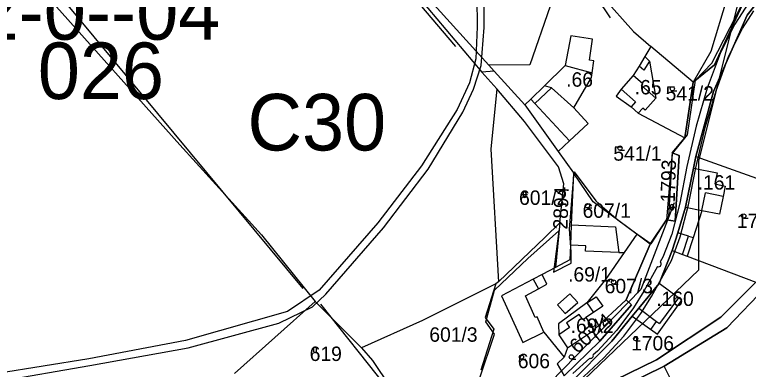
# Model space of a CAD drawing. Extents: x -564810 to -550519, y -1045831 to -1034011.
# Drawn here: x -554012.6 to -553752.9, y -1037521.2 to -1037395.7 of the extents above; entities that cross this region are included whole.
import ezdxf

# ---------------------------------------------------------------- set-up
doc = ezdxf.new("R2010")
doc.units = 0
for name, color, linetype in [('Interakční prvky', 7, 'Continuous'), ('KN stav', 7, 'Continuous'), ('Obvod KPU', 7, 'Continuous'), ('označ pol cest', 7, 'Continuous'), ('Parcelní čísla', 7, 'Continuous'), ('Polní cesty stavající', 7, 'Continuous'), ('STG', 7, 'Continuous'), ('Vedení VN', 7, 'Continuous'), ('Vrstva 16', 7, 'Continuous'), ('Vrstva 22', 7, 'Continuous'), ('Vrstva 39', 7, 'Continuous'), ('Vrstva 4', 7, 'Continuous'), ('zamokř ploch', 7, 'Continuous')]:
    doc.layers.add(name, color=color, linetype=linetype)

msp = doc.modelspace()

# ---------------------------------------------------------------- linework, layer by layer
at = {"layer": 'Interakční prvky'}
for p, q in [((-553978.95, -1037263.11), (-553856.54, -1037406.98)), ((-553825.04, -1037361.8), (-553801.87, -1037396.87)), ((-554003.32, -1037380.82), (-553910.62, -1037492.58)), ((-553904.33, -1037498.1), (-553879.94, -1037528.78))]:
    msp.add_line(p, q, dxfattribs=at)
at = {"layer": 'KN stav'}
for p, q in [((-554029.44, -1037357.48), (-553954.08, -1037441.74)), ((-553754.21, -1037369.23), (-553766.25, -1037408.71)), ((-553875.02, -1037383.13), (-553847.22, -1037416.03)), ((-553869.88, -1037385.76), (-553844.76, -1037413.56)), ((-553745.9, -1037386.34), (-553753.34, -1037395.88)), ((-553753.34, -1037395.88), (-553745.9, -1037386.34)), ((-553804.74, -1037389.11), (-553793.53, -1037401.72)), ((-553823.05, -1037392.68), (-553830.24, -1037413.41)), ((-553764.93, -1037413.49), (-553755.17, -1037392.4)), ((-553755.17, -1037392.4), (-553764.93, -1037413.49)), ((-553753.34, -1037395.88), (-553765.25, -1037422.91)), ((-553765.25, -1037422.91), (-553753.34, -1037395.88)), ((-553815.78, -1037403.17), (-553817.76, -1037413.69)), ((-553808.04, -1037404.33), (-553815.78, -1037403.17)), ((-553793.53, -1037401.72), (-553787.42, -1037406.98)), ((-553809.16, -1037411.8), (-553808.04, -1037404.33)), ((-553787.42, -1037406.98), (-553789.54, -1037410.48)), ((-553772.5, -1037419.65), (-553787.42, -1037406.98)), ((-553766.25, -1037408.71), (-553772.5, -1037419.65)), ((-553807.6, -1037412.03), (-553809.16, -1037411.8)), ((-553808.23, -1037416.26), (-553807.6, -1037412.03)), ((-553789.54, -1037410.48), (-553791.62, -1037413.89)), ((-553789.54, -1037410.48), (-553787.94, -1037412.16)), ((-553830.24, -1037413.41), (-553844.76, -1037413.56)), ((-553844.76, -1037413.56), (-553842.84, -1037415.74)), ((-553817.76, -1037413.69), (-553825.09, -1037420.87)), ((-553791.62, -1037413.89), (-553793.65, -1037417.24)), ((-553787.94, -1037412.16), (-553785.72, -1037425.25)), ((-553772.5, -1037419.65), (-553764.93, -1037413.49)), ((-553764.93, -1037413.49), (-553772.5, -1037419.65)), ((-553842.84, -1037415.74), (-553847.22, -1037416.03)), ((-553847.22, -1037416.03), (-553841.88, -1037421.93)), ((-553842.84, -1037415.74), (-553832.02, -1037427.65)), ((-553808.49, -1037417.98), (-553808.23, -1037416.26)), ((-553814.73, -1037428.68), (-553808.49, -1037417.98)), ((-553793.65, -1037417.24), (-553797.94, -1037422.08)), ((-553775.36, -1037439.25), (-553772.5, -1037419.65)), ((-553772.5, -1037419.65), (-553775.36, -1037439.25)), ((-553841.88, -1037421.93), (-553844.05, -1037443.35)), ((-553832.09, -1037433.48), (-553841.88, -1037421.93)), ((-553825.09, -1037420.87), (-553829.9, -1037425.58)), ((-553797.94, -1037422.08), (-553799.71, -1037424.52)), ((-553799.71, -1037424.52), (-553794.4, -1037428.37)), ((-553765.25, -1037422.91), (-553771.5, -1037445.85)), ((-553771.5, -1037445.85), (-553765.25, -1037422.91)), ((-553829.9, -1037425.58), (-553832.02, -1037427.65)), ((-553785.72, -1037425.25), (-553789.46, -1037429.47)), ((-553832.02, -1037427.65), (-553820.21, -1037444.13)), ((-553809.56, -1037434.28), (-553814.73, -1037428.68)), ((-553794.4, -1037428.37), (-553791.9, -1037430.58)), ((-553790.27, -1037428.74), (-553791.9, -1037430.58)), ((-553789.46, -1037429.47), (-553790.27, -1037428.74)), ((-553791.9, -1037430.58), (-553775.36, -1037439.25)), ((-553820.15, -1037449.54), (-553832.09, -1037433.48)), ((-553816.19, -1037440.41), (-553809.56, -1037434.28)), ((-553820.21, -1037444.13), (-553816.19, -1037440.41)), ((-553779.89, -1037444.61), (-553775.36, -1037439.25)), ((-553775.36, -1037439.25), (-553779.89, -1037444.61)), ((-553954.08, -1037441.74), (-553925.17, -1037473.66)), ((-553844.05, -1037443.35), (-553841.29, -1037490.21)), ((-553820.21, -1037444.13), (-553814.8, -1037451.67)), ((-553779.89, -1037444.61), (-553781.95, -1037468.31)), ((-553777.42, -1037445.6), (-553779.89, -1037444.61)), ((-553779.89, -1037444.61), (-553777.42, -1037445.6)), ((-553778.82, -1037468.72), (-553777.42, -1037445.6)), ((-553777.42, -1037445.6), (-553778.82, -1037468.72)), ((-553771.5, -1037445.85), (-553772.35, -1037449.97)), ((-553772.35, -1037449.97), (-553771.5, -1037445.85)), ((-553771.5, -1037445.85), (-553737.01, -1037458.24)), ((-553818.25, -1037455.56), (-553820.15, -1037449.54)), ((-553772.35, -1037449.97), (-553775.22, -1037463.86)), ((-553775.22, -1037463.86), (-553772.35, -1037449.97)), ((-553772.35, -1037449.97), (-553764, -1037451.7)), ((-553814.8, -1037451.67), (-553815.58, -1037470.09)), ((-553807.82, -1037461.96), (-553814.8, -1037451.67)), ((-553764, -1037451.7), (-553764.81, -1037455.62)), ((-553819.6, -1037469.38), (-553818.25, -1037455.56)), ((-553764.81, -1037455.62), (-553761.1, -1037456.39)), ((-553761.1, -1037456.39), (-553761.85, -1037460.04)), ((-553761.85, -1037460.04), (-553763.16, -1037466.35)), ((-553792.4, -1037473.41), (-553807.82, -1037461.96)), ((-553775.22, -1037463.86), (-553777.88, -1037472.87)), ((-553777.88, -1037472.87), (-553775.22, -1037463.86)), ((-553769.42, -1037465.06), (-553772.49, -1037474.61)), ((-553763.16, -1037466.35), (-553769.42, -1037465.06)), ((-553787.72, -1037476.88), (-553781.95, -1037468.31)), ((-553781.95, -1037468.31), (-553787.72, -1037476.88)), ((-553781.95, -1037468.31), (-553778.82, -1037468.72)), ((-553778.82, -1037468.72), (-553781.95, -1037468.31)), ((-553824.81, -1037474.49), (-553819.6, -1037469.38)), ((-553819.6, -1037469.38), (-553821.13, -1037485.11)), ((-553815.58, -1037470.09), (-553815.88, -1037477.26)), ((-553815.58, -1037470.09), (-553799.95, -1037470.75)), ((-553799.95, -1037470.75), (-553798.75, -1037479.83)), ((-553925.17, -1037473.66), (-553906.25, -1037497.18)), ((-553792.4, -1037473.41), (-553796.91, -1037479.91)), ((-553787.72, -1037476.88), (-553792.4, -1037473.41)), ((-553777.88, -1037472.87), (-553779.9, -1037479.13)), ((-553779.9, -1037479.13), (-553777.88, -1037472.87)), ((-553841.29, -1037490.21), (-553824.81, -1037474.49)), ((-553796.21, -1037496.66), (-553787.72, -1037476.88)), ((-553787.72, -1037476.88), (-553796.21, -1037496.66)), ((-553772.49, -1037474.61), (-553774.59, -1037481.14)), ((-553815.88, -1037477.26), (-553816.1, -1037482.46)), ((-553779.9, -1037479.13), (-553784.46, -1037490.79)), ((-553784.46, -1037490.79), (-553779.9, -1037479.13)), ((-553779.9, -1037479.13), (-553776.22, -1037480.52)), ((-553796.91, -1037479.91), (-553803.47, -1037489.38)), ((-553798.75, -1037479.83), (-553796.91, -1037479.91)), ((-553776.22, -1037480.52), (-553774.59, -1037481.14)), ((-553774.59, -1037481.14), (-553750.32, -1037490.34)), ((-553816.1, -1037482.46), (-553821.13, -1037485.11)), ((-553821.13, -1037485.11), (-553825.91, -1037487.63)), ((-553829.05, -1037489.29), (-553840.33, -1037495.24)), ((-553825.91, -1037487.63), (-553829.05, -1037489.29)), ((-553803.47, -1037489.38), (-553810.06, -1037497.64)), ((-553842.26, -1037490.96), (-553868.2, -1037503.86)), ((-553842.26, -1037490.96), (-553846.11, -1037502.86)), ((-553841.29, -1037490.21), (-553842.26, -1037490.96)), ((-553784.46, -1037490.79), (-553791.74, -1037499.55)), ((-553791.74, -1037499.55), (-553784.46, -1037490.79)), ((-553777.6, -1037495.9), (-553784.46, -1037490.79)), ((-553762.63, -1037502.71), (-553750.32, -1037490.34)), ((-553750.32, -1037490.34), (-553762.63, -1037502.71)), ((-553745.81, -1037491.06), (-553760.59, -1037506.54)), ((-553760.59, -1037506.54), (-553745.81, -1037491.06)), ((-553906.25, -1037497.18), (-553934.82, -1037522.63)), ((-553889.83, -1037513.53), (-553906.25, -1037497.18)), ((-553840.33, -1037495.24), (-553832.68, -1037511.64)), ((-553810.06, -1037497.64), (-553820.13, -1037505.05)), ((-553810.06, -1037497.64), (-553806.73, -1037495.49)), ((-553807.57, -1037507.2), (-553796.21, -1037496.66)), ((-553806.73, -1037495.49), (-553804.46, -1037498.85)), ((-553794.29, -1037498.37), (-553796.21, -1037496.66)), ((-553796.21, -1037496.66), (-553794.29, -1037498.37)), ((-553785.07, -1037508.77), (-553776.44, -1037496.77)), ((-553776.44, -1037496.77), (-553777.6, -1037495.9)), ((-553804.46, -1037498.85), (-553807.74, -1037501.05)), ((-553805.52, -1037511.21), (-553794.29, -1037498.37)), ((-553794.29, -1037498.37), (-553805.52, -1037511.21)), ((-553791.74, -1037499.55), (-553794.1, -1037502.39)), ((-553794.1, -1037502.39), (-553791.74, -1037499.55)), ((-553846.11, -1037502.86), (-553842.99, -1037506.98)), ((-553807.74, -1037501.05), (-553810.4, -1037502.85)), ((-553810.4, -1037502.85), (-553807.57, -1037507.2)), ((-553794.1, -1037502.39), (-553801.21, -1037511.17)), ((-553801.21, -1037511.17), (-553794.1, -1037502.39)), ((-553794.1, -1037502.39), (-553785.07, -1037508.77)), ((-553785.46, -1037517.79), (-553762.63, -1037502.71)), ((-553762.63, -1037502.71), (-553785.46, -1037517.79)), ((-553868.2, -1037503.86), (-553889.83, -1037513.53)), ((-553820.13, -1037505.05), (-553820.03, -1037508.93)), ((-553842.99, -1037506.98), (-553847.57, -1037521.52)), ((-553832.68, -1037511.64), (-553825.3, -1037508)), ((-553825.3, -1037508), (-553818.14, -1037516.88)), ((-553816.89, -1037513.59), (-553808.08, -1037507.68)), ((-553808.08, -1037507.68), (-553807.57, -1037507.2)), ((-553760.59, -1037506.54), (-553782.7, -1037520.08)), ((-553782.7, -1037520.08), (-553760.59, -1037506.54)), ((-553820.03, -1037508.93), (-553816.89, -1037513.59)), ((-553818.14, -1037523.51), (-553805.52, -1037511.21)), ((-553805.52, -1037511.21), (-553818.14, -1037523.51)), ((-553801.21, -1037511.17), (-553816.24, -1037526.28)), ((-553816.24, -1037526.28), (-553801.21, -1037511.17)), ((-553889.83, -1037513.53), (-553885.98, -1037518.08)), ((-553816.89, -1037513.59), (-553818.14, -1037516.88)), ((-553885.98, -1037518.08), (-553878.51, -1037529.06)), ((-553818.14, -1037516.88), (-553820.6, -1037519.23)), ((-553819.23, -1037534.24), (-553785.46, -1037517.79)), ((-553785.46, -1037517.79), (-553819.23, -1037534.24)), ((-553820.6, -1037519.23), (-553818.14, -1037523.51)), ((-553782.7, -1037520.08), (-553796.42, -1037526.77)), ((-553796.42, -1037526.77), (-553782.7, -1037520.08)), ((-553779.81, -1037525.97), (-553782.7, -1037520.08))]:
    msp.add_line(p, q, dxfattribs=at)
at = {"layer": 'Obvod KPU'}
for p, q in [((-553765.81, -1037412.88), (-553755.14, -1037391.96)), ((-553771.58, -1037418.93), (-553765.81, -1037412.88)), ((-553774.51, -1037438.18), (-553771.58, -1037418.93)), ((-553779.81, -1037444.85), (-553774.51, -1037438.18)), ((-553781.03, -1037467.16), (-553779.81, -1037444.85)), ((-553816.21, -1037471.56), (-553814.57, -1037451.29)), ((-553814.57, -1037451.29), (-553806.85, -1037461.62)), ((-553806.85, -1037461.62), (-553804.51, -1037463.65)), ((-553804.51, -1037463.65), (-553799.13, -1037468.33)), ((-553799.13, -1037468.33), (-553793.25, -1037472.71)), ((-553787.29, -1037476.76), (-553781.03, -1037467.16)), ((-553815.67, -1037479.58), (-553816.21, -1037471.56)), ((-553830.94, -1037481.95), (-553819.97, -1037472.15)), ((-553819.97, -1037472.15), (-553821.86, -1037486.76)), ((-553793.25, -1037472.71), (-553787.29, -1037476.76)), ((-553842.73, -1037493.23), (-553830.94, -1037481.95)), ((-553815.57, -1037483.62), (-553815.67, -1037479.58)), ((-553821.86, -1037486.76), (-553815.57, -1037483.62)), ((-553845.82, -1037504.43), (-553842.73, -1037493.23)), ((-553842.81, -1037508.77), (-553845.82, -1037504.43)), ((-553848.08, -1037524.5), (-553842.81, -1037508.77))]:
    msp.add_line(p, q, dxfattribs=at)
at = {"layer": 'Polní cesty stavající'}
for p, q in [((-553849.02, -1037378.47), (-553848.91, -1037400.03)), ((-553846.44, -1037400.21), (-553846.41, -1037378.41)), ((-553848.91, -1037400.03), (-553849.32, -1037411.39)), ((-553847.44, -1037413.67), (-553846.44, -1037400.21)), ((-553849.32, -1037411.39), (-553851.62, -1037419.8)), ((-553850.19, -1037422.11), (-553847.44, -1037413.67)), ((-553851.62, -1037419.8), (-553855.97, -1037429.24)), ((-553853.93, -1037430.23), (-553850.19, -1037422.11)), ((-553855.97, -1037429.24), (-553868.62, -1037449.25)), ((-553866.19, -1037450.39), (-553853.93, -1037430.23)), ((-553868.62, -1037449.25), (-553883.99, -1037469.4)), ((-553882.06, -1037471.1), (-553866.19, -1037450.39)), ((-553883.99, -1037469.4), (-553904.77, -1037493.24)), ((-553902.41, -1037494.64), (-553882.06, -1037471.1)), ((-553904.77, -1037493.24), (-553915.97, -1037500.72)), ((-553907.22, -1037499.08), (-553902.41, -1037494.64)), ((-553919.12, -1037504.84), (-553907.22, -1037499.08)), ((-553915.97, -1037500.72), (-553952.09, -1037510.98)), ((-553951.17, -1037513.59), (-553919.12, -1037504.84)), ((-553952.09, -1037510.98), (-553986.35, -1037517.53)), ((-553985.97, -1037519.86), (-553951.17, -1037513.59)), ((-553986.35, -1037517.53), (-554021.56, -1037523.12)), ((-554021.61, -1037526.01), (-553985.97, -1037519.86))]:
    msp.add_line(p, q, dxfattribs=at)
at = {"layer": 'STG'}
msp.add_lwpolyline([(-553755.9, -1037388.76), (-553770.59, -1037447.57), (-553770.59, -1037486.16), (-553811.01, -1037524.75), (-553882.66, -1037574.36), (-553954.3, -1037625.81), (-553980.02, -1037635), (-554031.46, -1037658.89), (-554167.41, -1037688.29), (-554299.68, -1037714.02), (-554404.39, -1037728.72), (-554477.88, -1037741.58), (-554523.8, -1037756.28), (-554578.92, -1037787.52), (-554611.99, -1037848.16), (-554634.03, -1037903.29), (-554661.59, -1037958.42), (-554678.12, -1037969.44), (-554718.54, -1038002.52), (-554762.63, -1038019.06), (-554880.2, -1038048.46), (-554951.85, -1038055.81), (-555038.19, -1038074.19)], dxfattribs=at)
at = {"layer": 'Vedení VN'}
msp.add_lwpolyline([(-553779.16, -1037462.3), (-553790.98, -1037492.91), (-553832.28, -1037535.3), (-553901.64, -1037591.53), (-553905.26, -1037597.3), (-553932.21, -1037632.74)], dxfattribs=at)
at = {"layer": 'Vrstva 39'}
for p, q in [((-553752.79, -1037391.46), (-553757.76, -1037399.12)), ((-553755.02, -1037400.61), (-553750.98, -1037394.42)), ((-553757.76, -1037399.12), (-553762.93, -1037409.44)), ((-553759.95, -1037410.55), (-553755.02, -1037400.61)), ((-553762.93, -1037409.44), (-553767.56, -1037421.76)), ((-553764.37, -1037422.72), (-553759.95, -1037410.55)), ((-553767.56, -1037421.76), (-553771.37, -1037435.14)), ((-553768.22, -1037435.67), (-553764.37, -1037422.72)), ((-553771.37, -1037435.14), (-553774.66, -1037449.49)), ((-553771.57, -1037449.9), (-553768.22, -1037435.67)), ((-553774.66, -1037449.49), (-553777.13, -1037462.37)), ((-553774.06, -1037463.05), (-553771.57, -1037449.9)), ((-553777.13, -1037462.37), (-553780.04, -1037473.34)), ((-553777.04, -1037474.33), (-553774.06, -1037463.05)), ((-553780.04, -1037473.34), (-553783.19, -1037481.54)), ((-553780.08, -1037482.66), (-553777.04, -1037474.33)), ((-553783.19, -1037481.54), (-553784.08, -1037483.14)), ((-553787.25, -1037495.47), (-553780.08, -1037482.66)), ((-553785.03, -1037484.86), (-553789.86, -1037493.58)), ((-553789.86, -1037493.58), (-553793.61, -1037499.38)), ((-553791, -1037501.4), (-553787.25, -1037495.47)), ((-553793.61, -1037499.38), (-553799.49, -1037507.33)), ((-553797.04, -1037509.4), (-553791, -1037501.4)), ((-553799.49, -1037507.33), (-553806.35, -1037514.78)), ((-553804.01, -1037517.07), (-553797.04, -1037509.4)), ((-553806.35, -1037514.78), (-553807.8, -1037516.11)), ((-553809.07, -1037517.27), (-553815.04, -1037522.72)), ((-553812.92, -1037525.39), (-553804.01, -1037517.07))]:
    msp.add_line(p, q, dxfattribs=at)
for centre, start, end in [((-553784.73, -1037483.9), 252.7533, 49.275), ((-553808.78, -1037516.31), 253.0545, 11.781)]:
    msp.add_arc(centre, 1, start, end, dxfattribs=at)
at = {"layer": 'Vrstva 4'}
for p, q in [((-553817.76, -1037413.69), (-553808.23, -1037416.26)), ((-553789.94, -1037415.36), (-553791.62, -1037413.89)), ((-553787.94, -1037412.16), (-553789.94, -1037415.36)), ((-553790.27, -1037420.23), (-553793.65, -1037417.24)), ((-553822.54, -1037421.66), (-553828.46, -1037427.14)), ((-553822.54, -1037421.66), (-553825.1, -1037420.87)), ((-553814.73, -1037428.68), (-553822.54, -1037421.66)), ((-553797.94, -1037422.08), (-553792.83, -1037426.6)), ((-553790.76, -1037420.78), (-553790.27, -1037420.23)), ((-553785.72, -1037425.25), (-553790.76, -1037420.78)), ((-553828.46, -1037427.14), (-553829.91, -1037425.57)), ((-553828.46, -1037427.14), (-553816.19, -1037440.41)), ((-553792.83, -1037426.6), (-553794.4, -1037428.37)), ((-553769.43, -1037465.05), (-553768.12, -1037458.74)), ((-553761.85, -1037460.03), (-553768.12, -1037458.74)), ((-553775.22, -1037463.86), (-553769.43, -1037465.05)), ((-553774.14, -1037474.07), (-553777.88, -1037472.87)), ((-553776.22, -1037480.52), (-553774.14, -1037474.07)), ((-553774.14, -1037474.07), (-553772.49, -1037474.6)), ((-553810.45, -1037477.48), (-553815.88, -1037477.25)), ((-553810.53, -1037479.33), (-553810.45, -1037477.48)), ((-553798.75, -1037479.83), (-553810.53, -1037479.33)), ((-553829.05, -1037489.29), (-553827.24, -1037492.72)), ((-553824.25, -1037491.02), (-553825.91, -1037487.63)), ((-553827.24, -1037492.72), (-553824.25, -1037491.02)), ((-553831.74, -1037495.2), (-553827.24, -1037492.72)), ((-553816.11, -1037494.42), (-553820.5, -1037498.38)), ((-553813.32, -1037497.51), (-553816.11, -1037494.42)), ((-553828.38, -1037502.88), (-553831.74, -1037495.2)), ((-553817.71, -1037501.47), (-553813.32, -1037497.51)), ((-553810.06, -1037497.64), (-553807.74, -1037501.05)), ((-553777.61, -1037495.9), (-553784.41, -1037505.02)), ((-553820.5, -1037498.38), (-553817.71, -1037501.47)), ((-553791.74, -1037499.55), (-553785.38, -1037504.29)), ((-553827.7, -1037502.56), (-553828.38, -1037502.88)), ((-553825.3, -1037508), (-553827.7, -1037502.56)), ((-553812.77, -1037501.76), (-553817.28, -1037504.79)), ((-553811.53, -1037503.6), (-553812.77, -1037501.76)), ((-553811.53, -1037503.6), (-553810.41, -1037502.84)), ((-553817.28, -1037504.79), (-553816.22, -1037506.36)), ((-553787.39, -1037507.13), (-553785.38, -1037504.29)), ((-553785.38, -1037504.29), (-553784.41, -1037505.02)), ((-553816.22, -1037506.36), (-553820.03, -1037508.93)), ((-553808.08, -1037507.68), (-553805.52, -1037511.21))]:
    msp.add_line(p, q, dxfattribs=at)
at = {"layer": 'zamokř ploch'}
for p, q in [((-553779.84, -1037422.7), (-553778.24, -1037422.7)), ((-553798.36, -1037443.68), (-553796.76, -1037443.68)), ((-553833.12, -1037459.38), (-553831.12, -1037459.38)), ((-553832.62, -1037458.88), (-553832.62, -1037459.88)), ((-553831.62, -1037458.88), (-553831.62, -1037459.88)), ((-553780.95, -1037463.87), (-553778.95, -1037463.87)), ((-553780.45, -1037464.37), (-553780.45, -1037463.37)), ((-553779.45, -1037463.37), (-553779.45, -1037464.37)), ((-553809.88, -1037464.07), (-553808.28, -1037464.07)), ((-553754.55, -1037467.7), (-553752.95, -1037467.7)), ((-553800.62, -1037491.03), (-553799.02, -1037491.03)), ((-553792.79, -1037511.05), (-553791.19, -1037511.05)), ((-553906.84, -1037513.52), (-553906.84, -1037515.02)), ((-553905.84, -1037513.52), (-553905.84, -1037515.02)), ((-553833.22, -1037517.62), (-553831.62, -1037517.62)), ((-553815.53, -1037517.54), (-553813.93, -1037517.54))]:
    msp.add_line(p, q, dxfattribs=at)
for centre in [(-553779.84, -1037421.95), (-553798.36, -1037442.93), (-553809.88, -1037463.32), (-553754.55, -1037466.95), (-553800.62, -1037490.28), (-553792.79, -1037510.3), (-553833.22, -1037516.87), (-553815.53, -1037516.79)]:
    msp.add_circle(centre, 0.75, dxfattribs=at)
for centre, start, end in [((-553832.12, -1037458.88), 0, 180), ((-553832.12, -1037459.88), 180, 0), ((-553779.95, -1037463.37), 0, 180), ((-553779.95, -1037464.37), 180, 0)]:
    msp.add_arc(centre, 0.5, start, end, dxfattribs=at)

# ---------------------------------------------------------------- texts
at = {"layer": 'označ pol cest'}
msp.add_text('C30', height=20, dxfattribs=at).set_placement((-553930.18, -1037443.76))
at = {"layer": 'Parcelní čísla'}
for s, p in [('541/2', (-553782.2, -1037426.13)), ('541/1', (-553800.72, -1037447.37)), ('601/2', (-553834.06, -1037463.01)), ('607/1', (-553811.58, -1037467.59)), ('1791/2', (-553757.01, -1037471.21)), ('607/3', (-553803.77, -1037494.27)), ('601/3', (-553865.82, -1037511.43)), ('1706', (-553794.43, -1037514.49)), ('619', (-553908.16, -1037518.24)), ('606', (-553834.51, -1037520.78))]:
    msp.add_text(s, height=5.1, dxfattribs=at).set_placement(p)
for s, rotation, p in [('1793', 88.1997, (-553778.97, -1037462.24)), ('2894', 88.1997, (-553816.95, -1037471.8)), ('607/4', 40.5196, (-553813.49, -1037515.88))]:
    msp.add_text(s, height=5.1, rotation=rotation, dxfattribs=at).set_placement(p)
at = {"layer": 'Vrstva 16'}
for s, p in [('2-0--04', (-554026.02, -1037404.58)), ('026', (-554004.35, -1037425.58))]:
    msp.add_text(s, height=20, dxfattribs=at).set_placement(p)
at = {"layer": 'Vrstva 22'}
for s, p in [('.66', (-553817.39, -1037421.2)), ('.65', (-553793.14, -1037423.92)), ('.161', (-553770.86, -1037457.61)), ('.69/1', (-553816.71, -1037490.14)), ('.160', (-553785.52, -1037498.77)), ('.69/2', (-553815.81, -1037508.28))]:
    msp.add_text(s, height=5.1, dxfattribs=at).set_placement(p)

doc.saveas('drawing.dxf')
